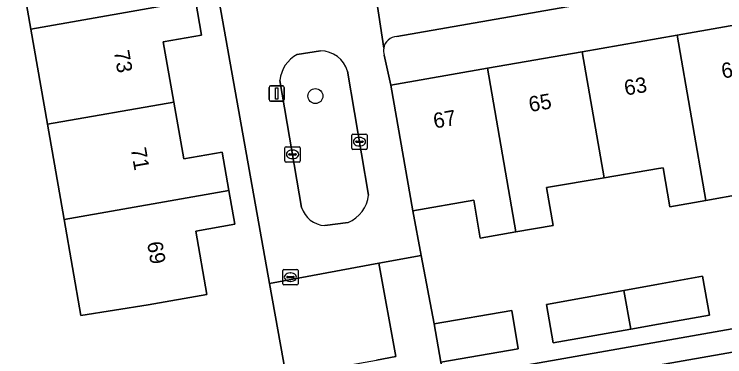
# Model space of a CAD drawing. Extents: x 162879 to 165540, y 384011 to 385181.
# Drawn here: x 163957.89 to 164004.33, y 384568.71 to 384591.11 of the extents above; entities that cross this region are included whole.
import ezdxf

# ---------------------------------------------------------------- set-up
doc = ezdxf.new("R2010")
doc.units = 0
for name, color, linetype in [('IMGEO_Boom', 7, 'Continuous'), ('IMGEO_Brandkraan', 7, 'Continuous'), ('IMGEO_Erf', 7, 'Continuous'), ('IMGEO_Groenvoorziening', 7, 'Continuous'), ('IMGEO_Kolk', 7, 'Continuous'), ('IMGEO_Lichtmast', 7, 'Continuous'), ('IMGEO_Pand', 7, 'Continuous'), ('IMGEO_Pand_nummerreeks', 7, 'Continuous'), ('IMGEO_Rijbaan_lokaal_open', 7, 'Continuous'), ('IMGEO_Voetpad_open', 7, 'Continuous')]:
    doc.layers.add(name, color=color, linetype=linetype)

msp = doc.modelspace()

# ---------------------------------------------------------------- linework, layer by layer
at = {"layer": 'IMGEO_Boom'}
msp.add_circle((163977.573, 384585.761), 0.489, dxfattribs=at)
at = {"layer": 'IMGEO_Brandkraan'}
for p, q in [((163975.437, 384573.494), (163975.437, 384574.346)), ((163975.512, 384574.42), (163976.364, 384574.42)), ((163976.438, 384574.346), (163976.438, 384573.494)), ((163975.696, 384573.914), (163975.696, 384573.926)), ((163976.134, 384573.877), (163975.736, 384573.877)), ((163975.739, 384573.963), (163976.137, 384573.963)), ((163975.925, 384574.2), (163975.95, 384574.2)), ((163976.18, 384573.926), (163976.18, 384573.914)), ((163976.364, 384573.42), (163975.512, 384573.42)), ((163975.948, 384573.64), (163975.923, 384573.64))]:
    msp.add_line(p, q, dxfattribs=at)
for points in [[(163975.437, 384573.494), (163975.437, 384574.346)], [(163975.512, 384574.42), (163976.364, 384574.42)], [(163976.438, 384574.346), (163976.438, 384573.494)], [(163976.364, 384573.42), (163975.512, 384573.42)]]:
    msp.add_lwpolyline(points, dxfattribs=at)
for centre, radius, start, end in [((163975.514, 384574.344), 0.0765, 91.552, 178.448), ((163975.514, 384574.344), 0.0765, 91.552, 178.448), ((163976.362, 384574.344), 0.0765, 1.552, 88.448), ((163976.362, 384574.344), 0.0765, 1.552, 88.448), ((163975.736, 384573.923), 0.0403, 85.8775, 175.7526), ((163975.733, 384573.913), 0.0366, 178.938, 274.7102), ((163976.137, 384573.92), 0.043, 264.8664, 352.4533), ((163976.141, 384573.925), 0.0386, 1.7309, 96.639), ((163975.514, 384573.496), 0.0765, 181.552, 268.448), ((163975.514, 384573.496), 0.0765, 181.552, 268.448), ((163976.362, 384573.496), 0.0765, 271.552, 358.448), ((163976.362, 384573.496), 0.0765, 271.552, 358.448)]:
    msp.add_arc(centre, radius, start, end, dxfattribs=at)
for centre, major_axis, ratio, start_param, end_param in [((163975.924, 384573.92), (-0.387, 0.002), 0.722429, 4.712389, 7.853982), ((163975.949, 384573.92), (-0.39, 0.002), 0.717154, 1.570796, 4.712389)]:
    msp.add_ellipse(centre, major_axis=major_axis, ratio=ratio, start_param=start_param, end_param=end_param, dxfattribs=at)
at = {"layer": 'IMGEO_Erf'}
for points in [[(163975.658, 384567.458), (163974.579, 384573.502), (163965.375, 384625.078), (163959.412, 384624.087), (163958.855, 384627.143)], [(164044.161, 384600.433), (164000, 384592.662), (163982.893, 384589.652)], [(163969.741, 384592.022), (163970.138, 384589.748), (163967.631, 384589.311), (163968.321, 384585.363), (163968.968, 384581.656), (163971.474, 384582.094), (163971.913, 384579.579), (163972.297, 384577.379), (163969.756, 384576.935), (163970.48, 384572.793), (163966.639, 384572.122), (163962.242, 384571.407), (163961.144, 384577.695), (163960.058, 384583.917), (163958.971, 384590.138), (163957.885, 384596.36)], [(163982.074, 384588.432), (163982.501, 384586.468), (163988.816, 384587.575), (163995.014, 384588.662), (164001.213, 384589.749), (164007.41, 384590.835), (164013.608, 384591.922), (164019.807, 384593.009), (164026.005, 384594.095), (164032.322, 384595.203), (164032.77, 384592.692), (164038.857, 384593.774), (164045.182, 384594.899), (164046.637, 384586.715), (164042.669, 384586.009), (164043.12, 384583.471), (164040.763, 384583.051), (164038.429, 384582.636), (164037.978, 384585.172), (164034.142, 384584.49), (164033.697, 384586.99)], [(164005.521, 384579.368), (164003.101, 384578.937), (164000.749, 384578.519), (164000.296, 384581.065), (164000, 384581.015), (163996.453, 384580.418), (163992.684, 384579.784), (163993.115, 384577.309), (163990.684, 384576.885), (163988.352, 384576.479), (163987.922, 384578.947), (163983.933, 384578.251), (163984.488, 384575.337), (163985.337, 384570.877), (163990.405, 384571.748), (163990.836, 384569.238), (163985.769, 384568.367), (163986.02, 384567.224), (164000, 384569.693), (164046.895, 384577.975)]]:
    msp.add_lwpolyline(points, dxfattribs=at)
msp.add_lwpolyline([(164003.341, 384571.44), (164000, 384570.847), (163998.182, 384570.525), (163993.115, 384569.626), (163992.674, 384572.133), (163997.74, 384573.055), (164000, 384573.467), (164002.887, 384573.992)], close=True, dxfattribs=at)
for centre, radius, start, end in [((163982.943, 384588.733), 0.921, 93.128, 169.5373), ((163982.954, 384588.735), 0.931, 169.7985, 198.9989)]:
    msp.add_arc(centre, radius, start, end, dxfattribs=at)
at = {"layer": 'IMGEO_Groenvoorziening'}
for points in [[(163977.916, 384588.721), (163976.383, 384588.475)], [(163981.042, 384579.285), (163979.674, 384587.396)], [(163975.258, 384586.785), (163976.665, 384578.485)], [(163978.184, 384577.292), (163979.715, 384577.498)]]:
    msp.add_lwpolyline(points, dxfattribs=at)
for centre, radius, start, end in [((163977.882, 384586.848), 1.874, 17.0173, 88.9722), ((163977.352, 384586.61), 2.102, 117.4677, 175.2305), ((163978.909, 384579.483), 2.143, 292.1099, 354.696), ((163978.303, 384579.007), 1.719, 197.6679, 266.0409)]:
    msp.add_arc(centre, radius, start, end, dxfattribs=at)
at = {"layer": 'IMGEO_Kolk'}
for p, q in [((163979.953, 384582.351), (163979.953, 384583.203)), ((163980.028, 384583.277), (163980.88, 384583.277)), ((163980.954, 384583.203), (163980.954, 384582.351)), ((163980.212, 384582.771), (163980.212, 384582.783)), ((163980.65, 384582.734), (163980.252, 384582.734)), ((163980.255, 384582.82), (163980.653, 384582.82)), ((163980.441, 384583.057), (163980.466, 384583.057)), ((163980.696, 384582.783), (163980.696, 384582.771)), ((163975.581, 384581.523), (163975.581, 384582.375)), ((163975.656, 384582.449), (163976.508, 384582.449)), ((163976.069, 384582.229), (163976.094, 384582.229)), ((163976.582, 384582.375), (163976.582, 384581.523)), ((163980.88, 384582.277), (163980.028, 384582.277)), ((163980.464, 384582.497), (163980.439, 384582.497)), ((163975.84, 384581.943), (163975.84, 384581.955)), ((163976.278, 384581.906), (163975.88, 384581.906)), ((163975.883, 384581.992), (163976.281, 384581.992)), ((163976.324, 384581.955), (163976.324, 384581.943)), ((163976.508, 384581.449), (163975.656, 384581.449)), ((163976.092, 384581.669), (163976.067, 384581.669))]:
    msp.add_line(p, q, dxfattribs=at)
for points in [[(163979.953, 384582.351), (163979.953, 384583.203)], [(163980.028, 384583.277), (163980.88, 384583.277)], [(163980.954, 384583.203), (163980.954, 384582.351)], [(163975.581, 384581.523), (163975.581, 384582.375)], [(163975.656, 384582.449), (163976.508, 384582.449)], [(163976.582, 384582.375), (163976.582, 384581.523)], [(163980.88, 384582.277), (163980.028, 384582.277)], [(163976.508, 384581.449), (163975.656, 384581.449)]]:
    msp.add_lwpolyline(points, dxfattribs=at)
for centre, radius, start, end in [((163980.03, 384583.201), 0.0765, 91.552, 178.448), ((163980.03, 384583.201), 0.0765, 91.552, 178.448), ((163980.878, 384583.201), 0.0765, 1.552, 88.448), ((163980.878, 384583.201), 0.0765, 1.552, 88.448), ((163980.252, 384582.78), 0.0403, 85.8775, 175.7526), ((163980.249, 384582.77), 0.0366, 178.938, 274.7102), ((163980.653, 384582.777), 0.043, 264.8664, 352.4533), ((163980.657, 384582.782), 0.0386, 1.7309, 96.639), ((163975.658, 384582.373), 0.0765, 91.552, 178.448), ((163975.658, 384582.373), 0.0765, 91.552, 178.448), ((163976.506, 384582.373), 0.0765, 1.552, 88.448), ((163976.506, 384582.373), 0.0765, 1.552, 88.448), ((163980.03, 384582.353), 0.0765, 181.552, 268.448), ((163980.03, 384582.353), 0.0765, 181.552, 268.448), ((163980.878, 384582.353), 0.0765, 271.552, 358.448), ((163980.878, 384582.353), 0.0765, 271.552, 358.448), ((163975.88, 384581.952), 0.0403, 85.8775, 175.7526), ((163975.877, 384581.942), 0.0366, 178.938, 274.7102), ((163976.281, 384581.949), 0.043, 264.8664, 352.4533), ((163976.285, 384581.954), 0.0386, 1.7309, 96.639), ((163975.658, 384581.525), 0.0765, 181.552, 268.448), ((163975.658, 384581.525), 0.0765, 181.552, 268.448), ((163976.506, 384581.525), 0.0765, 271.552, 358.448), ((163976.506, 384581.525), 0.0765, 271.552, 358.448)]:
    msp.add_arc(centre, radius, start, end, dxfattribs=at)
for centre, major_axis, ratio, start_param, end_param in [((163980.44, 384582.777), (-0.387, 0.002), 0.722429, 4.712389, 7.853982), ((163980.465, 384582.777), (-0.39, 0.002), 0.717154, 1.570796, 4.712389), ((163976.068, 384581.949), (-0.387, 0.002), 0.722429, 4.712389, 7.853982), ((163976.093, 384581.949), (-0.39, 0.002), 0.717154, 1.570796, 4.712389)]:
    msp.add_ellipse(centre, major_axis=major_axis, ratio=ratio, start_param=start_param, end_param=end_param, dxfattribs=at)
at = {"layer": 'IMGEO_Lichtmast'}
for p, q in [((163974.645, 384586.427), (163975.435, 384586.427)), ((163975.435, 384586.427), (163974.645, 384586.427)), ((163974.545, 384585.527), (163974.545, 384586.327)), ((163974.545, 384586.327), (163974.545, 384585.527)), ((163975.535, 384586.327), (163975.535, 384585.527)), ((163975.535, 384585.527), (163975.535, 384586.327)), ((163975.435, 384585.427), (163974.645, 384585.427)), ((163974.645, 384585.427), (163975.435, 384585.427))]:
    msp.add_line(p, q, dxfattribs=at)
msp.add_lwpolyline([(163974.965, 384586.302), (163975.115, 384586.302), (163975.115, 384585.552), (163974.965, 384585.552), (163974.965, 384586.302)], dxfattribs=at)
for centre, start, end in [((163974.645, 384586.327), 90, 180), ((163974.645, 384586.327), 90, 180), ((163975.435, 384586.327), 0, 90), ((163975.435, 384586.327), 360, 90), ((163974.645, 384585.527), 180, 270), ((163974.645, 384585.527), 180, 270), ((163975.435, 384585.527), 270, 0), ((163975.435, 384585.527), 270, 0)]:
    msp.add_arc(centre, 0.1, start, end, dxfattribs=at)
at = {"layer": 'IMGEO_Pand'}
for points in [[(163969.741, 384592.022), (163969.31, 384594.496), (163966.786, 384594.055), (163966.132, 384597.803), (163957.885, 384596.36), (163958.971, 384590.138)], [(163969.741, 384592.022), (163958.971, 384590.138), (163960.058, 384583.917), (163968.321, 384585.363), (163967.631, 384589.311), (163970.138, 384589.748)], [(164008.856, 384582.561), (164007.41, 384590.835), (164001.213, 384589.749), (164003.101, 384578.937), (164005.521, 384579.368), (164005.073, 384581.888)], [(163996.453, 384580.418), (164000, 384581.015), (164000.296, 384581.065), (164000.749, 384578.519), (164003.101, 384578.937), (164001.213, 384589.749), (163995.014, 384588.662)], [(163996.453, 384580.418), (163995.014, 384588.662), (163988.816, 384587.575), (163990.684, 384576.885), (163993.115, 384577.309), (163992.684, 384579.784)], [(163988.816, 384587.575), (163982.501, 384586.468), (163983.933, 384578.251), (163987.922, 384578.947), (163988.352, 384576.479), (163990.684, 384576.885)], [(163961.144, 384577.695), (163971.913, 384579.579), (163971.474, 384582.094), (163968.968, 384581.656), (163968.321, 384585.363), (163960.058, 384583.917)], [(163961.144, 384577.695), (163962.242, 384571.407), (163966.639, 384572.122), (163970.48, 384572.793), (163969.756, 384576.935), (163972.297, 384577.379), (163971.913, 384579.579)], [(163997.74, 384573.055), (163998.182, 384570.525), (164000, 384570.847), (164003.341, 384571.44), (164002.887, 384573.992), (164000, 384573.467)], [(163997.74, 384573.055), (163992.674, 384572.133), (163993.115, 384569.626), (163998.182, 384570.525)], [(163985.337, 384570.877), (163985.769, 384568.367), (163990.836, 384569.238), (163990.405, 384571.748)]]:
    msp.add_lwpolyline(points, close=True, dxfattribs=at)
at = {"layer": 'IMGEO_Rijbaan_lokaal_open'}
msp.add_lwpolyline([(164050.517, 384570.867), (164051.421, 384571.029), (164050.388, 384577.002), (164049.509, 384576.849), (164045.417, 384576.139), (164000, 384568.172), (163984.517, 384565.438)], dxfattribs=at)
at = {"layer": 'IMGEO_Voetpad_open'}
for points in [[(163967.574, 384632.836), (163964.157, 384632.241), (163965.375, 384625.078), (163974.579, 384573.502), (163981.717, 384574.826), (163984.488, 384575.337), (163983.933, 384578.251), (163982.501, 384586.468), (163982.074, 384588.432)], [(163982.893, 384589.652), (164000, 384592.662), (164044.161, 384600.433)], [(163982.038, 384588.9), (163980.546, 384598.818), (163980.388, 384599.675)], [(163980.546, 384598.818), (163982.038, 384588.9)], [(163976.383, 384588.475), (163977.916, 384588.721)], [(163979.674, 384587.396), (163981.042, 384579.285)], [(163976.665, 384578.485), (163975.258, 384586.785)], [(164000, 384568.172), (164045.417, 384576.139), (164049.509, 384576.849), (164049.061, 384579.249), (164047.872, 384579.007), (164047.792, 384579.176), (164046.653, 384578.984), (164046.895, 384577.975), (164000, 384569.693), (163986.02, 384567.224), (163985.769, 384568.367), (163985.337, 384570.877), (163984.488, 384575.337), (163981.717, 384574.826), (163982.836, 384568.728), (163981.564, 384568.503)], [(163979.715, 384577.498), (163978.184, 384577.292)]]:
    msp.add_lwpolyline(points, dxfattribs=at)
msp.add_lwpolyline([(163982.836, 384568.728), (163981.717, 384574.826), (163974.579, 384573.502), (163975.658, 384567.458), (163981.564, 384568.503)], close=True, dxfattribs=at)
for centre, radius, start, end in [((163982.943, 384588.733), 0.921, 93.128, 169.5373), ((163977.882, 384586.848), 1.874, 17.0173, 88.9722), ((163982.954, 384588.735), 0.931, 169.7985, 198.9989), ((163977.352, 384586.61), 2.102, 117.4677, 175.2305), ((163978.909, 384579.483), 2.143, 292.1099, 354.696), ((163978.303, 384579.007), 1.719, 197.6679, 266.0409)]:
    msp.add_arc(centre, radius, start, end, dxfattribs=at)

# ---------------------------------------------------------------- texts
at = {"layer": 'IMGEO_Pand_nummerreeks'}
for s, rotation, p in [('73', 279.8321, (163964.398, 384588.678)), ('61', 10.0323, (164004.2, 384586.897)), ('63', 9.7985, (163997.846, 384585.789)), ('65', 9.7985, (163991.606, 384584.712)), ('67', 9.7985, (163985.366, 384583.634)), ('71', 279.8321, (163965.501, 384582.315)), ('69', 279.8321, (163966.565, 384576.173))]:
    msp.add_text(s, height=1, rotation=rotation, dxfattribs=at).set_placement(p)

doc.saveas('drawing.dxf')
